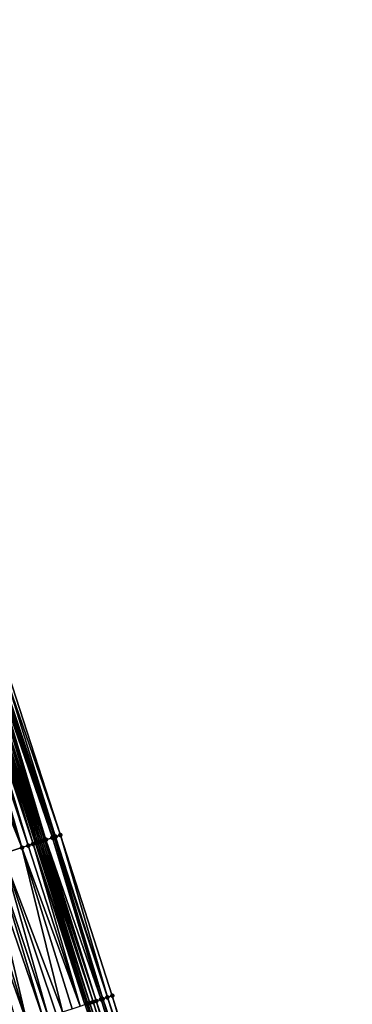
# Model space of a CAD drawing. Header units: feet. Extents: x 2004186 to 2014793, y 836912 to 864902.
# Tile 814 of 974: x 2004843 to 2004883, y 858092 to 858209. Entities that reach past the tile are written whole.
import ezdxf

# ---------------------------------------------------------------- set-up
doc = ezdxf.new("R2010")
doc.units = ezdxf.units.FT
doc.header["$LTSCALE"] = 100
doc.header["$MEASUREMENT"] = 0
for name, color, linetype, lineweight in [('EP_Travel Lane', 5, 'Continuous', 40), ('Road Shots', 4, 'Continuous', 200), ('Road X-Section', 30, 'Continuous', 13)]:
    doc.layers.add(name, color=color, linetype=linetype, lineweight=lineweight)
doc.layers.add('I-77 SB_MM21-27-Surface-Border', color=7, linetype='Continuous')
doc.layers.add('I-77 SB_MM21-27-Surface-TIN', color=7, linetype='Continuous')

msp = doc.modelspace()

# ---------------------------------------------------------------- linework, layer by layer
at = {"layer": 'EP_Travel Lane'}
msp.add_polyline3d([(2004881.873520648, 857997.0684669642, 458.5691292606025), (2004875.747536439, 858016.1071297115, 458.5192208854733), (2004869.613133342, 858035.1499356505, 458.4484811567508), (2004863.477369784, 858054.1854238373, 458.3821357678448), (2004857.341625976, 858073.2208507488, 458.3037981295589), (2004851.205908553, 858092.2561958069, 458.2094438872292), (2004845.070229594, 858111.2914215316, 458.0917910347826), (2004838.93455364, 858130.3266379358, 457.9722679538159), (2004832.798871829, 858149.3618725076, 457.8563166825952), (2004826.6632275, 858168.3969907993, 457.7176259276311), (2004820.505195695, 858187.4350386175, 457.5665539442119), (2004814.337610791, 858206.459555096, 457.395103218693), (2004808.170107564, 858225.4838196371, 457.1969091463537), (2004802.002588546, 858244.5081328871, 457.0038855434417), (2004795.835165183, 858263.5321510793, 456.7795421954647), (2004789.667681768, 858282.5563545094, 456.5748603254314)], dxfattribs=at)
at = {"layer": 'I-77 SB_MM21-27-Surface-Border', "color": 3, "linetype": 'ByBlock', "lineweight": -2}
msp.add_polyline3d([(2004791.031646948, 858282.9971147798, 456.4688542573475), (2004797.575672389, 858264.0946332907, 456.6484780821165), (2004804.309958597, 858245.2538027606, 456.8295379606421), (2004810.473404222, 858226.2281992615, 457.0253808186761), (2004817.207816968, 858207.3869781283, 457.1649817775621), (2004823.371310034, 858188.3612281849, 457.345280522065), (2004829.721831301, 858169.3834546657, 457.4933803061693), (2004835.677512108, 858150.2902850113, 457.6436087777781), (2004841.823599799, 858131.258314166, 457.7424332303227), (2004847.969608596, 858112.2265876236, 457.8890655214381), (2004854.115690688, 858093.1946341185, 457.9912454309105), (2004860.071450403, 858074.101220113, 458.0936927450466), (2004865.836884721, 858054.9463549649, 458.1981775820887), (2004871.983025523, 858035.9142196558, 458.2648225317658), (2004877.746383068, 858016.7509789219, 458.3539276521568), (2004882.547377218, 857997.2855358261, 458.5244382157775)], dxfattribs=at)
at = {"layer": 'I-77 SB_MM21-27-Surface-TIN', "color": 128, "linetype": 'ByBlock', "lineweight": -2}
for points in [[(2004841.062235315, 858131.0127043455, 457.7887230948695), (2004840.87188528, 858130.9513294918, 457.8056942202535), (2004847.01790813, 858111.9195594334, 457.9438134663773)], [(2004841.442914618, 858131.1355183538, 457.7673576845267), (2004841.062235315, 858131.0127043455, 457.7887230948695), (2004847.398577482, 858112.0424042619, 457.9284769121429)], [(2004841.062235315, 858131.0127043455, 457.7887230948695), (2004847.20824664, 858111.9809699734, 457.9338226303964), (2004847.398577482, 858112.0424042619, 457.9284769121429)], [(2004841.062235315, 858131.0127043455, 457.7887230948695), (2004847.01790813, 858111.9195594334, 457.9438134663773), (2004847.20824664, 858111.9809699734, 457.9338226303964)], [(2004841.823599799, 858131.258314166, 457.7424332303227), (2004841.442914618, 858131.1355183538, 457.7673576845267), (2004847.969608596, 858112.2265876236, 457.8890655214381)], [(2004841.442914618, 858131.1355183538, 457.7673576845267), (2004847.398577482, 858112.0424042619, 457.9284769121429), (2004847.969608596, 858112.2265876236, 457.8890655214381)], [(2004837.826374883, 858129.9690526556, 458.0226269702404), (2004837.065057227, 858129.7232978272, 458.0405543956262), (2004843.401429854, 858110.7529034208, 458.1618524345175)], [(2004838.016707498, 858130.0304814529, 458.0162067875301), (2004837.826374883, 858129.9690526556, 458.0226269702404), (2004844.162752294, 858110.9986434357, 458.141028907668)], [(2004837.826374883, 858129.9690526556, 458.0226269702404), (2004843.401429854, 858110.7529034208, 458.1618524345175), (2004844.162752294, 858110.9986434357, 458.141028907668)], [(2004838.3973787, 858130.1533205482, 457.999748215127), (2004838.016707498, 858130.0304814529, 458.0162067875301), (2004844.162752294, 858110.9986434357, 458.141028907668)], [(2004838.587711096, 858130.2147500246, 457.9934608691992), (2004838.3973787, 858130.1533205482, 457.999748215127), (2004844.73375701, 858111.1829085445, 458.1176066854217)], [(2004838.3973787, 858130.1533205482, 457.999748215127), (2004844.162752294, 858110.9986434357, 458.141028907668), (2004844.73375701, 858111.1829085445, 458.1176066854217)], [(2004838.587711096, 858130.2147500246, 457.9934608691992), (2004844.73375701, 858111.1829085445, 458.1176066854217), (2004838.93455364, 858130.3266379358, 457.9722679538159)], [(2004838.968393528, 858130.3375543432, 457.9702002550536), (2004838.93455364, 858130.3266379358, 457.9722679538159), (2004845.070229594, 858111.2914215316, 458.0917910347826)], [(2004844.73375701, 858111.1829085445, 458.1176066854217), (2004845.070229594, 858111.2914215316, 458.0917910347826), (2004838.93455364, 858130.3266379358, 457.9722679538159)], [(2004839.15872862, 858130.3989754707, 457.9622799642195), (2004838.968393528, 858130.3375543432, 457.9702002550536), (2004845.114449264, 858111.3056824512, 458.0883983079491)], [(2004838.968393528, 858130.3375543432, 457.9702002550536), (2004845.070229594, 858111.2914215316, 458.0917910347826), (2004845.114449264, 858111.3056824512, 458.0883983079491)], [(2004839.349073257, 858130.4603670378, 457.9485778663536), (2004839.15872862, 858130.3989754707, 457.9622799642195), (2004845.30477857, 858111.3671214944, 458.0839825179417)], [(2004839.15872862, 858130.3989754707, 457.9622799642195), (2004845.114449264, 858111.3056824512, 458.0883983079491), (2004845.30477857, 858111.3671214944, 458.0839825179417)], [(2004839.729772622, 858130.5831189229, 457.9150615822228), (2004839.349073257, 858130.4603670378, 457.9485778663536), (2004845.685460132, 858111.489928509, 458.0612498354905)], [(2004839.349073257, 858130.4603670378, 457.9485778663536), (2004845.495117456, 858111.4285308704, 458.0737640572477), (2004845.685460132, 858111.489928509, 458.0612498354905)], [(2004839.349073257, 858130.4603670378, 457.9485778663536), (2004845.30477857, 858111.3671214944, 458.0839825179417), (2004845.495117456, 858111.4285308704, 458.0737640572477)], [(2004840.110501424, 858130.7057796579, 457.8637170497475), (2004839.729772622, 858130.5831189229, 457.9150615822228), (2004846.066173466, 858111.6126371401, 458.0192740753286)], [(2004839.729772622, 858130.5831189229, 457.9150615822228), (2004845.875812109, 858111.5512973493, 458.0431028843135), (2004846.066173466, 858111.6126371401, 458.0192740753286)], [(2004839.729772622, 858130.5831189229, 457.9150615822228), (2004845.685460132, 858111.489928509, 458.0612498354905), (2004845.875812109, 858111.5512973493, 458.0431028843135)], [(2004840.300852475, 858130.7671513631, 457.8461301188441), (2004840.110501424, 858130.7057796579, 457.8637170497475), (2004846.256528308, 858111.6739971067, 457.9993915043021)], [(2004840.110501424, 858130.7057796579, 457.8637170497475), (2004846.066173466, 858111.6126371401, 458.0192740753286), (2004846.256528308, 858111.6739971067, 457.9993915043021)], [(2004840.491197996, 858130.8285401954, 457.8318931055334), (2004840.300852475, 858130.7671513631, 457.8461301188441), (2004846.256528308, 858111.6739971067, 457.9993915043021)], [(2004840.681539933, 858130.8899401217, 457.8198260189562), (2004840.491197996, 858130.8285401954, 457.8318931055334), (2004847.01790813, 858111.9195594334, 457.9438134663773)], [(2004840.491197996, 858130.8285401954, 457.8318931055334), (2004846.256528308, 858111.6739971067, 457.9993915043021), (2004847.01790813, 858111.9195594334, 457.9438134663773)], [(2004840.87188528, 858130.9513294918, 457.8056942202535), (2004840.681539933, 858130.8899401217, 457.8198260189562), (2004847.01790813, 858111.9195594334, 457.9438134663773)], [(2004837.065057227, 858129.7232978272, 458.0405543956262), (2004835.923094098, 858129.3546242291, 458.0593566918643), (2004843.401429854, 858110.7529034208, 458.1618524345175)], [(2004835.923094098, 858129.3546242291, 458.0593566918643), (2004841.117492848, 858110.0155895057, 458.2059625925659), (2004843.401429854, 858110.7529034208, 458.1618524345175)], [(2004844.73375701, 858111.1829085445, 458.1176066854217), (2004844.162752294, 858110.9986434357, 458.141028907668), (2004850.308818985, 858091.9667376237, 458.2525470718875)], [(2004844.73375701, 858111.1829085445, 458.1176066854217), (2004851.070160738, 858092.2124178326, 458.220024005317), (2004845.070229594, 858111.2914215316, 458.0917910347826)], [(2004844.73375701, 858111.1829085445, 458.1176066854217), (2004850.879819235, 858092.1510165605, 458.2318280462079), (2004851.070160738, 858092.2124178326, 458.220024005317)], [(2004844.73375701, 858111.1829085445, 458.1176066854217), (2004850.308818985, 858091.9667376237, 458.2525470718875), (2004850.879819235, 858092.1510165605, 458.2318280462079)], [(2004845.114449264, 858111.3056824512, 458.0883983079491), (2004845.070229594, 858111.2914215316, 458.0917910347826), (2004851.205908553, 858092.2561958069, 458.2094438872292)], [(2004851.070160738, 858092.2124178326, 458.220024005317), (2004851.205908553, 858092.2561958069, 458.2094438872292), (2004845.070229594, 858111.2914215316, 458.0917910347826)], [(2004845.30477857, 858111.3671214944, 458.0839825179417), (2004845.114449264, 858111.3056824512, 458.0883983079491), (2004851.450853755, 858092.3351893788, 458.1903529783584)], [(2004845.114449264, 858111.3056824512, 458.0883983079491), (2004851.205908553, 858092.2561958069, 458.2094438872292), (2004851.450853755, 858092.3351893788, 458.1903529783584)], [(2004845.495117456, 858111.4285308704, 458.0737640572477), (2004845.30477857, 858111.3671214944, 458.0839825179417), (2004851.450853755, 858092.3351893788, 458.1903529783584)], [(2004845.685460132, 858111.489928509, 458.0612498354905), (2004845.495117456, 858111.4285308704, 458.0737640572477), (2004851.831539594, 858092.457983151, 458.1650291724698)], [(2004845.495117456, 858111.4285308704, 458.0737640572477), (2004851.450853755, 858092.3351893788, 458.1903529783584), (2004851.831539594, 858092.457983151, 458.1650291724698)], [(2004845.875812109, 858111.5512973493, 458.0431028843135), (2004845.685460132, 858111.489928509, 458.0612498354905), (2004851.831539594, 858092.457983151, 458.1650291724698)], [(2004846.066173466, 858111.6126371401, 458.0192740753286), (2004845.875812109, 858111.5512973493, 458.0431028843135), (2004852.212245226, 858092.580715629, 458.1277167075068)], [(2004845.875812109, 858111.5512973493, 458.0431028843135), (2004851.831539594, 858092.457983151, 458.1650291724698), (2004852.212245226, 858092.580715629, 458.1277167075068)], [(2004846.256528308, 858111.6739971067, 457.9993915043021), (2004846.066173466, 858111.6126371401, 458.0192740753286), (2004852.212245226, 858092.580715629, 458.1277167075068)], [(2004847.01790813, 858111.9195594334, 457.9438134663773), (2004846.256528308, 858111.6739971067, 457.9993915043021), (2004852.783289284, 858092.7648589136, 458.0804650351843)], [(2004846.256528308, 858111.6739971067, 457.9993915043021), (2004852.212245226, 858092.580715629, 458.1277167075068), (2004852.783289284, 858092.7648589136, 458.0804650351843)], [(2004847.20824664, 858111.9809699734, 457.9338226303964), (2004847.01790813, 858111.9195594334, 457.9438134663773), (2004852.973634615, 858092.8262483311, 458.0663423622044)], [(2004847.01790813, 858111.9195594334, 457.9438134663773), (2004852.783289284, 858092.7648589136, 458.0804650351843), (2004852.973634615, 858092.8262483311, 458.0663423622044)], [(2004847.398577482, 858112.0424042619, 457.9284769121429), (2004847.20824664, 858111.9809699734, 457.9338226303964), (2004853.544654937, 858093.0104651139, 458.0334664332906)], [(2004847.20824664, 858111.9809699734, 457.9338226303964), (2004852.973634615, 858092.8262483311, 458.0663423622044), (2004853.544654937, 858093.0104651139, 458.0334664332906)], [(2004847.969608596, 858112.2265876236, 457.8890655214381), (2004847.398577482, 858112.0424042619, 457.9284769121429), (2004853.544654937, 858093.0104651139, 458.0334664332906)], [(2004847.969608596, 858112.2265876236, 457.8890655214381), (2004853.544654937, 858093.0104651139, 458.0334664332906), (2004854.115690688, 858093.1946341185, 457.9912454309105)], [(2004841.117492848, 858110.0155895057, 458.2059625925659), (2004840.165860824, 858109.7083493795, 458.2192574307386), (2004846.502244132, 858090.737921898, 458.3340540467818)], [(2004843.401429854, 858110.7529034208, 458.1618524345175), (2004841.117492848, 858110.0155895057, 458.2059625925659), (2004848.215195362, 858091.290912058, 458.3018908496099)], [(2004841.117492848, 858110.0155895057, 458.2059625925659), (2004847.453882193, 858091.0451433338, 458.3171010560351), (2004848.215195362, 858091.290912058, 458.3018908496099)], [(2004841.117492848, 858110.0155895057, 458.2059625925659), (2004846.502244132, 858090.737921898, 458.3340540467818), (2004847.453882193, 858091.0451433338, 458.3171010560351)], [(2004844.162752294, 858110.9986434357, 458.141028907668), (2004843.401429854, 858110.7529034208, 458.1618524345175), (2004850.308818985, 858091.9667376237, 458.2525470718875)], [(2004843.401429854, 858110.7529034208, 458.1618524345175), (2004849.357167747, 858091.6595569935, 458.2774814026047), (2004850.308818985, 858091.9667376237, 458.2525470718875)], [(2004843.401429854, 858110.7529034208, 458.1618524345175), (2004848.215195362, 858091.290912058, 458.3018908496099), (2004849.357167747, 858091.6595569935, 458.2774814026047)], [(2004838.262604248, 858109.0938459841, 458.2413204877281), (2004837.310984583, 858108.7865675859, 458.2471296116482), (2004844.028005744, 858089.9390824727, 458.3656741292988)], [(2004839.404557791, 858109.4625492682, 458.2283265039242), (2004838.262604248, 858109.0938459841, 458.2413204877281), (2004844.028005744, 858089.9390824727, 458.3656741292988)], [(2004840.165860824, 858109.7083493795, 458.2192574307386), (2004839.404557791, 858109.4625492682, 458.2283265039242), (2004845.931271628, 858090.5535570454, 458.3379686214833)], [(2004839.404557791, 858109.4625492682, 458.2283265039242), (2004844.028005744, 858089.9390824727, 458.3656741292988), (2004845.931271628, 858090.5535570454, 458.3379686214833)], [(2004840.165860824, 858109.7083493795, 458.2192574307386), (2004845.931271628, 858090.5535570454, 458.3379686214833), (2004846.502244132, 858090.737921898, 458.3340540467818)], [(2004837.310984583, 858108.7865675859, 458.2471296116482), (2004842.886041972, 858089.5704108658, 458.3848669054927), (2004844.028005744, 858089.9390824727, 458.3656741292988)], [(2004852.212245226, 858092.580715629, 458.1277167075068), (2004851.831539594, 858092.457983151, 458.1650291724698), (2004857.977629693, 858073.4260048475, 458.2624048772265)], [(2004852.783289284, 858092.7648589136, 458.0804650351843), (2004852.212245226, 858092.580715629, 458.1277167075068), (2004858.548686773, 858073.6101078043, 458.2072658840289)], [(2004852.212245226, 858092.580715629, 458.1277167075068), (2004857.977629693, 858073.4260048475, 458.2624048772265), (2004858.548686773, 858073.6101078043, 458.2072658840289)], [(2004852.973634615, 858092.8262483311, 458.0663423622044), (2004852.783289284, 858092.7648589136, 458.0804650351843), (2004858.929382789, 858073.7328700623, 458.1757785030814)], [(2004852.783289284, 858092.7648589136, 458.0804650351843), (2004858.548686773, 858073.6101078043, 458.2072658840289), (2004858.929382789, 858073.7328700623, 458.1757785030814)], [(2004853.544654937, 858093.0104651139, 458.0334664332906), (2004852.973634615, 858092.8262483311, 458.0663423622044), (2004859.500409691, 858073.9170664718, 458.1389181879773)], [(2004852.973634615, 858092.8262483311, 458.0663423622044), (2004858.929382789, 858073.7328700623, 458.1757785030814), (2004859.500409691, 858073.9170664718, 458.1389181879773)], [(2004854.115690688, 858093.1946341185, 457.9912454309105), (2004853.544654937, 858093.0104651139, 458.0334664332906), (2004859.881102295, 858074.0398392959, 458.1094974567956)], [(2004853.544654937, 858093.0104651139, 458.0334664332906), (2004859.500409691, 858073.9170664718, 458.1389181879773), (2004859.881102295, 858074.0398392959, 458.1094974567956)], [(2004854.115690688, 858093.1946341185, 457.9912454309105), (2004859.881102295, 858074.0398392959, 458.1094974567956), (2004860.071450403, 858074.101220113, 458.0936927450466)], [(2004851.070160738, 858092.2124178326, 458.220024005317), (2004850.879819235, 858092.1510165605, 458.2318280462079), (2004857.216260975, 858073.1804081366, 458.3112588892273)], [(2004851.070160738, 858092.2124178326, 458.220024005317), (2004857.216260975, 858073.1804081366, 458.3112588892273), (2004851.205908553, 858092.2561958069, 458.2094438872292)], [(2004851.450853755, 858092.3351893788, 458.1903529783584), (2004851.205908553, 858092.2561958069, 458.2094438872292), (2004857.341625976, 858073.2208507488, 458.3037981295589)], [(2004857.216260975, 858073.1804081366, 458.3112588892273), (2004857.341625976, 858073.2208507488, 458.3037981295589), (2004851.205908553, 858092.2561958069, 458.2094438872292)], [(2004851.831539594, 858092.457983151, 458.1650291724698), (2004851.450853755, 858092.3351893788, 458.1903529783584), (2004857.787283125, 858073.3646192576, 458.277276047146)], [(2004851.450853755, 858092.3351893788, 458.1903529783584), (2004857.341625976, 858073.2208507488, 458.3037981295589), (2004857.787283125, 858073.3646192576, 458.277276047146)], [(2004851.831539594, 858092.457983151, 458.1650291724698), (2004857.787283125, 858073.3646192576, 458.277276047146), (2004857.977629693, 858073.4260048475, 458.2624048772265)]]:
    msp.add_3dface(points, dxfattribs=at)
at = {"layer": 'Road Shots', "lineweight": 100}
for p in [(2004844.73375701, 858111.1829085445, 458.1176066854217), (2004845.114449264, 858111.3056824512, 458.0883983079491), (2004845.30477857, 858111.3671214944, 458.0839825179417), (2004845.495117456, 858111.4285308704, 458.0737640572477), (2004845.685460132, 858111.489928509, 458.0612498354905), (2004845.875812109, 858111.5512973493, 458.0431028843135), (2004846.066173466, 858111.6126371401, 458.0192740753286), (2004846.256528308, 858111.6739971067, 457.9993915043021), (2004847.01790813, 858111.9195594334, 457.9438134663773), (2004847.20824664, 858111.9809699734, 457.9338226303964), (2004847.398577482, 858112.0424042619, 457.9284769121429), (2004847.969608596, 858112.2265876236, 457.8890655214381), (2004843.401429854, 858110.7529034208, 458.1618524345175), (2004844.162752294, 858110.9986434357, 458.141028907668), (2004852.212245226, 858092.580715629, 458.1277167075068), (2004852.783289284, 858092.7648589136, 458.0804650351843), (2004852.973634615, 858092.8262483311, 458.0663423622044), (2004853.544654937, 858093.0104651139, 458.0334664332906), (2004854.115690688, 858093.1946341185, 457.9912454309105), (2004851.070160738, 858092.2124178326, 458.220024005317), (2004851.450853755, 858092.3351893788, 458.1903529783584), (2004851.831539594, 858092.457983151, 458.1650291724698)]:
    msp.add_point(p, dxfattribs=at)
at = {"layer": 'Road X-Section', "extrusion": (0.307303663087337, -0.9515963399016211, 0.005372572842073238), "elevation": -200476.8690093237, "flags": 128}
msp.add_lwpolyline([(2171508.160962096, 1535.076581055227), (2171508.960962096, 1535.11074948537), (2171509.160962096, 1535.116963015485), (2171509.560962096, 1535.121476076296), (2171509.760962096, 1535.131010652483), (2171510.160962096, 1535.16122575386), (2171510.360962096, 1535.174159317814), (2171510.560962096, 1535.179933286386), (2171510.760962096, 1535.180313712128), (2171510.960962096, 1535.175531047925), (2171511.160962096, 1535.177072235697), (2171511.360962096, 1535.194770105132), (2171511.560962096, 1535.207694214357), (2171511.960962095, 1535.219943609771), (2171512.160962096, 1535.228722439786), (2171512.360962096, 1535.234048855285), (2171512.960962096, 1535.24297804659), (2171513.760962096, 1535.253223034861), (2171515.960962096, 1535.300015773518), (2171516.960962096, 1535.318279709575), (2171517.560962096, 1535.33122715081), (2171520.560962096, 1535.37623134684), (2171522.360962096, 1535.400000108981), (2171522.960962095, 1535.401399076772), (2171523.160962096, 1535.39853765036), (2171523.360962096, 1535.401753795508), (2171524.160962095, 1535.400332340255), (2171525.160962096, 1535.382551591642), (2171525.560962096, 1535.374273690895), (2171525.960962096, 1535.364600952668), (2171526.560962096, 1535.353172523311), (2171527.160962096, 1535.345870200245), (2171528.160962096, 1535.340060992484), (2171529.360962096, 1535.327066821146), (2171530.160962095, 1535.317997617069), (2171531.160962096, 1535.304702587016), (2171533.560962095, 1535.260591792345), (2171534.360962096, 1535.239767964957), (2171534.960962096, 1535.216345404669), (2171535.360962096, 1535.187136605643), (2171535.560962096, 1535.182720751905), (2171535.760962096, 1535.172502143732), (2171535.960962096, 1535.159987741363), (2171536.160962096, 1535.141840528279), (2171536.360962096, 1535.118011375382), (2171536.560962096, 1535.098128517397), (2171537.360962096, 1535.042549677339), (2171537.560962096, 1535.032558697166), (2171537.760962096, 1535.027212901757), (2171538.360962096, 1534.987800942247)], dxfattribs=at)
at = {"layer": 'Road X-Section', "extrusion": (0.307303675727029, -0.9515963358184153, 0.005372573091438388), "elevation": -200456.8401648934, "flags": 128}
msp.add_lwpolyline([(2171508.563625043, 1535.113603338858), (2171508.963625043, 1535.125938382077), (2171509.563625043, 1535.156296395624), (2171510.363625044, 1535.192712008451), (2171510.563625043, 1535.196752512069), (2171510.763625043, 1535.197819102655), (2171510.963625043, 1535.194590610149), (2171511.163625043, 1535.198770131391), (2171511.563625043, 1535.223649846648), (2171511.763625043, 1535.231636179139), (2171511.963625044, 1535.236593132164), (2171512.363625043, 1535.251237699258), (2171512.763625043, 1535.260181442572), (2171513.563625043, 1535.27204181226), (2171514.363625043, 1535.285015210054), (2171515.563625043, 1535.30871052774), (2171516.363625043, 1535.3249779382), (2171516.963625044, 1535.334584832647), (2171517.563625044, 1535.345510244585), (2171518.963625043, 1535.366610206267), (2171519.763625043, 1535.378230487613), (2171520.563625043, 1535.391077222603), (2171521.763625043, 1535.405624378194), (2171522.563625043, 1535.414524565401), (2171522.763625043, 1535.417177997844), (2171522.963625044, 1535.417145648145), (2171523.163625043, 1535.414245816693), (2171523.963625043, 1535.418804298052), (2171524.163625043, 1535.418239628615), (2171526.563625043, 1535.376051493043), (2171527.763625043, 1535.356858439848), (2171529.763625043, 1535.329152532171), (2171530.363625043, 1535.325237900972), (2171531.363625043, 1535.30828466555), (2171532.163625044, 1535.293074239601), (2171533.363625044, 1535.268664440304), (2171534.363625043, 1535.243729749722), (2171534.963625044, 1535.223010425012), (2171535.163625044, 1535.211206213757), (2171535.563625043, 1535.181534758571), (2171535.963625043, 1535.156210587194), (2171536.363625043, 1535.118897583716), (2171536.963625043, 1535.071645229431), (2171537.163625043, 1535.057522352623), (2171537.763625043, 1535.024645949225), (2171538.363625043, 1534.982424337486)], dxfattribs=at)

doc.saveas('drawing.dxf')
